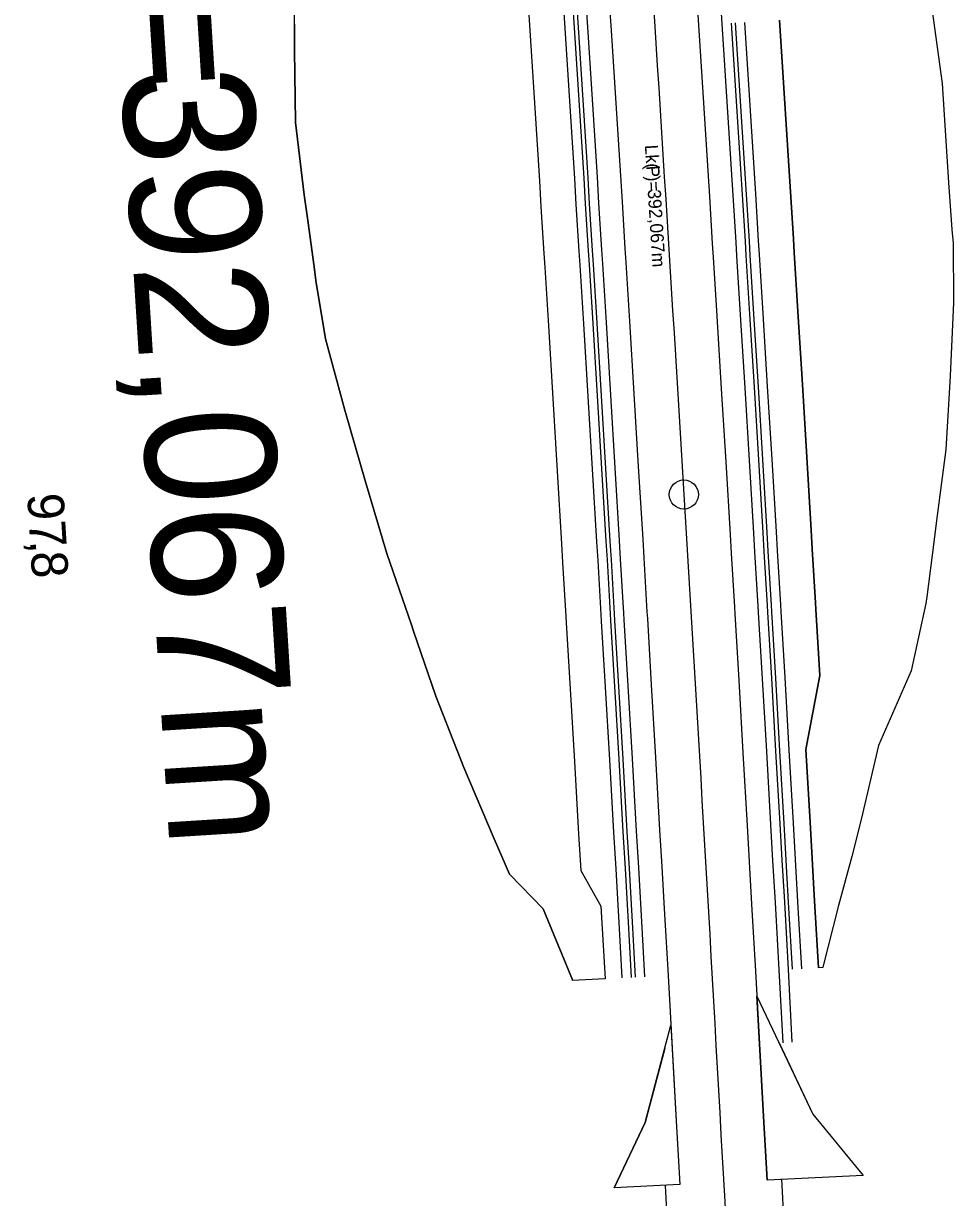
# Model space of a CAD drawing. Extents: x -678487 to -674601, y -1104811 to -1093295.
# Drawn here: x -677594.5 to -677466.8, y -1094692.9 to -1094531.8 of the extents above; entities that cross this region are included whole.
import ezdxf

# ---------------------------------------------------------------- set-up
doc = ezdxf.new("R2010")
doc.units = 0
for name, color, linetype in [('00_MiNGO', 7, 'Continuous'), ('SOxxxxxx_Koleje_param další_Popis', 7, 'Continuous'), ('SOxxxxxx_Koleje_param další_Popis10', 7, 'Continuous'), ('SOxxxxxx_Osa_bod_P', 7, 'Continuous'), ('SOxxxxxx_Staničení_Popis', 7, 'Continuous'), ('SOxxxxxx_ŽSp_hrana', 7, 'Continuous'), ('SOxxxxxx_ŽSp_násyp_hrana', 7, 'Continuous'), ('SOxxxxxx_ŽSp_násyp_plocha', 7, 'Continuous'), ('SOxxxxxx_ŽSp_odvodnění', 7, 'Continuous'), ('SOxxxxxx_ŽSp_zářez_hrana', 7, 'Continuous'), ('SOxxxxxx_ŽSp_zářez_plocha', 7, 'Continuous')]:
    doc.layers.add(name, color=color, linetype=linetype)

msp = doc.modelspace()

# ---------------------------------------------------------------- linework, layer by layer
at = {"layer": '00_MiNGO'}
for p, q in [((-677500.69, -1094794.15), (-677506.37, -1094691.3)), ((-677484.71, -1094793.27), (-677490.4, -1094690.41))]:
    msp.add_line(p, q, dxfattribs=at)
at = {"layer": 'SOxxxxxx_Osa_bod_P'}
msp.add_open_spline([(-677520.55, -1094360.39), (-677517.78, -1094392.94), (-677512.67, -1094458.09), (-677506.24, -1094555.89), (-677500.39, -1094653.74), (-677496.83, -1094718.98), (-677495.03, -1094751.61)], degree=3, dxfattribs=at)
at = {"layer": 'SOxxxxxx_Staničení_Popis'}
msp.add_line((-677503.85, -1094596.44), (-677503.85, -1094596.44), dxfattribs=at)
msp.add_circle((-677503.85, -1094596.44), 2, dxfattribs=at)
at = {"layer": 'SOxxxxxx_ŽSp_hrana'}
for p, q in [((-677514.48, -1094522.78), (-677513.83, -1094532.75)), ((-677513.83, -1094532.75), (-677513.19, -1094542.73)), ((-677513.19, -1094542.73), (-677512.56, -1094552.7)), ((-677512.56, -1094552.7), (-677512.34, -1094556.25)), ((-677512.34, -1094556.25), (-677511.94, -1094562.68)), ((-677511.94, -1094562.68), (-677511.82, -1094564.57)), ((-677511.82, -1094564.57), (-677511.32, -1094572.65)), ((-677511.32, -1094572.65), (-677510.71, -1094582.63)), ((-677510.71, -1094582.63), (-677510.1, -1094592.6)), ((-677510.1, -1094592.6), (-677509.5, -1094602.58)), ((-677509.5, -1094602.58), (-677509.35, -1094605.14)), ((-677509.35, -1094605.14), (-677508.91, -1094612.56)), ((-677508.91, -1094612.56), (-677508.86, -1094613.47)), ((-677508.86, -1094613.47), (-677508.33, -1094622.54)), ((-677508.33, -1094622.54), (-677507.74, -1094632.52)), ((-677507.74, -1094632.52), (-677507.17, -1094642.5)), ((-677507.17, -1094642.5), (-677506.88, -1094647.49)), ((-677506.88, -1094647.49), (-677506.59, -1094652.48)), ((-677506.59, -1094652.48), (-677506.5, -1094654.05)), ((-677506.5, -1094654.05), (-677506.02, -1094662.46)), ((-677506.02, -1094662.46), (-677505.46, -1094672.44)), ((-677505.46, -1094672.44), (-677504.89, -1094682.42)), ((-677504.89, -1094682.42), (-677504.4, -1094691.15))]:
    msp.add_line(p, q, dxfattribs=at)
msp.add_lwpolyline([(-677502.49, -1094522.03), (-677501.84, -1094532.02), (-677501.19, -1094542), (-677500.56, -1094551.99), (-677500.34, -1094555.55), (-677499.94, -1094561.97), (-677499.82, -1094563.87), (-677499.32, -1094571.96), (-677498.71, -1094581.95), (-677498.1, -1094591.94), (-677497.5, -1094601.92), (-677497.35, -1094604.49), (-677496.91, -1094611.91), (-677496.86, -1094612.82), (-677496.32, -1094621.9), (-677495.74, -1094631.89), (-677495.16, -1094641.87), (-677494.87, -1094646.87), (-677494.59, -1094651.86), (-677494.5, -1094653.43), (-677494.02, -1094661.85), (-677493.45, -1094671.84), (-677492.89, -1094681.83), (-677492.4, -1094690.56)], dxfattribs=at)
at = {"layer": 'SOxxxxxx_ŽSp_násyp_hrana'}
for p, q in [((-677490.78, -1094671.7), (-677486.15, -1094681.49)), ((-677506.48, -1094672.49), (-677509.15, -1094682.63)), ((-677486.15, -1094681.49), (-677479.21, -1094689.91)), ((-677509.15, -1094682.63), (-677513.42, -1094691.6))]:
    msp.add_line(p, q, dxfattribs=at)
at = {"layer": 'SOxxxxxx_ŽSp_násyp_plocha'}
for p, q in [((-677479.21, -1094689.91), (-677492.4, -1094690.56)), ((-677504.4, -1094691.15), (-677513.42, -1094691.6))]:
    msp.add_line(p, q, dxfattribs=at)
for points in [[(-677492.4, -1094690.56), (-677492.89, -1094681.83), (-677493.45, -1094671.84), (-677493.82, -1094665.28)], [(-677493.82, -1094665.28), (-677486.15, -1094681.49), (-677479.21, -1094689.91)], [(-677513.42, -1094691.6), (-677509.15, -1094682.63), (-677505.63, -1094669.3)], [(-677505.63, -1094669.3), (-677504.89, -1094682.42), (-677504.4, -1094691.15)]]:
    msp.add_lwpolyline(points, dxfattribs=at)
at = {"layer": 'SOxxxxxx_ŽSp_odvodnění'}
for p, q in [((-677519.52, -1094523.1), (-677518.87, -1094533.06)), ((-677518.97, -1094523.06), (-677518.33, -1094533.03)), ((-677497.34, -1094531.74), (-677496.7, -1094541.73)), ((-677496.8, -1094531.71), (-677496.15, -1094541.7)), ((-677518.87, -1094533.06), (-677518.23, -1094543.03)), ((-677518.33, -1094533.03), (-677517.68, -1094543)), ((-677496.7, -1094541.73), (-677496.07, -1094551.72)), ((-677496.15, -1094541.7), (-677495.52, -1094551.69)), ((-677518.23, -1094543.03), (-677517.6, -1094553)), ((-677517.68, -1094543), (-677517.05, -1094552.97)), ((-677517.6, -1094553), (-677517.38, -1094556.55)), ((-677517.05, -1094552.97), (-677516.83, -1094556.52)), ((-677496.07, -1094551.72), (-677495.85, -1094555.28)), ((-677495.52, -1094551.69), (-677495.3, -1094555.25)), ((-677495.85, -1094555.28), (-677495.44, -1094561.71)), ((-677495.3, -1094555.25), (-677494.89, -1094561.68)), ((-677517.38, -1094556.55), (-677516.98, -1094562.97)), ((-677516.83, -1094556.52), (-677516.43, -1094562.94)), ((-677495.44, -1094561.71), (-677495.33, -1094563.61)), ((-677494.89, -1094561.68), (-677494.78, -1094563.58)), ((-677516.98, -1094562.97), (-677516.86, -1094564.86)), ((-677516.43, -1094562.94), (-677516.31, -1094564.83)), ((-677495.33, -1094563.61), (-677494.82, -1094571.7)), ((-677494.78, -1094563.58), (-677494.28, -1094571.67)), ((-677516.86, -1094564.86), (-677516.36, -1094572.94)), ((-677516.31, -1094564.83), (-677515.81, -1094572.91)), ((-677494.82, -1094571.7), (-677494.21, -1094581.69)), ((-677494.28, -1094571.67), (-677493.66, -1094581.66)), ((-677516.36, -1094572.94), (-677515.75, -1094582.91)), ((-677515.81, -1094572.91), (-677515.2, -1094582.88)), ((-677494.21, -1094581.69), (-677493.61, -1094591.69)), ((-677493.66, -1094581.66), (-677493.06, -1094591.65)), ((-677515.75, -1094582.91), (-677515.14, -1094592.89)), ((-677515.2, -1094582.88), (-677514.6, -1094592.85)), ((-677493.61, -1094591.69), (-677493.01, -1094601.68)), ((-677493.06, -1094591.65), (-677492.46, -1094601.65)), ((-677515.14, -1094592.89), (-677514.55, -1094602.86)), ((-677514.6, -1094592.85), (-677514, -1094602.83)), ((-677514.55, -1094602.86), (-677514.39, -1094605.42)), ((-677514, -1094602.83), (-677513.85, -1094605.39)), ((-677493.01, -1094601.68), (-677492.86, -1094604.24)), ((-677492.46, -1094601.65), (-677492.31, -1094604.21)), ((-677492.86, -1094604.24), (-677492.42, -1094611.67)), ((-677492.31, -1094604.21), (-677491.87, -1094611.64)), ((-677514.39, -1094605.42), (-677513.95, -1094612.83)), ((-677513.85, -1094605.39), (-677513.41, -1094612.8)), ((-677492.42, -1094611.67), (-677492.36, -1094612.57)), ((-677492.36, -1094612.57), (-677491.83, -1094621.66)), ((-677491.87, -1094611.64), (-677491.81, -1094612.54)), ((-677491.81, -1094612.54), (-677491.28, -1094621.63)), ((-677513.95, -1094612.83), (-677513.9, -1094613.74)), ((-677513.9, -1094613.74), (-677513.37, -1094622.81)), ((-677513.41, -1094612.8), (-677513.35, -1094613.71)), ((-677513.35, -1094613.71), (-677512.82, -1094622.78)), ((-677491.83, -1094621.66), (-677491.25, -1094631.65)), ((-677491.28, -1094621.63), (-677490.7, -1094631.62)), ((-677513.37, -1094622.81), (-677512.79, -1094632.78)), ((-677512.82, -1094622.78), (-677512.24, -1094632.76)), ((-677491.25, -1094631.65), (-677490.67, -1094641.64)), ((-677490.7, -1094631.62), (-677490.12, -1094641.61)), ((-677512.79, -1094632.78), (-677512.21, -1094642.76)), ((-677512.24, -1094632.76), (-677511.66, -1094642.73)), ((-677490.67, -1094641.64), (-677490.38, -1094646.64)), ((-677490.12, -1094641.61), (-677489.83, -1094646.61)), ((-677512.21, -1094642.76), (-677511.92, -1094647.75)), ((-677511.66, -1094642.73), (-677511.37, -1094647.72)), ((-677511.92, -1094647.75), (-677511.64, -1094652.74)), ((-677511.37, -1094647.72), (-677511.09, -1094652.71)), ((-677490.38, -1094646.64), (-677490.09, -1094651.63)), ((-677489.83, -1094646.61), (-677489.55, -1094651.6)), ((-677511.64, -1094652.74), (-677511.55, -1094654.31)), ((-677511.09, -1094652.71), (-677511, -1094654.28)), ((-677490.09, -1094651.63), (-677490, -1094653.2)), ((-677489.55, -1094651.6), (-677489.46, -1094653.18)), ((-677511.55, -1094654.31), (-677511.07, -1094662.72)), ((-677511, -1094654.28), (-677510.52, -1094662.69)), ((-677490, -1094653.2), (-677489.52, -1094661.62)), ((-677489.46, -1094653.18), (-677488.98, -1094661.59)), ((-677489.52, -1094661.62), (-677489.04, -1094671.62))]:
    msp.add_line(p, q, dxfattribs=at)
at = {"layer": 'SOxxxxxx_ŽSp_zářez_hrana'}
for p, q in [((-677499.27, -1094521.83), (-677498.62, -1094531.82)), ((-677517.7, -1094522.98), (-677517.05, -1094532.95)), ((-677557.37, -1094525.46), (-677557.31, -1094535.42)), ((-677469.75, -1094530.04), (-677468.4, -1094540.02)), ((-677498.62, -1094531.82), (-677497.98, -1094541.81)), ((-677495.52, -1094531.63), (-677494.88, -1094541.62)), ((-677490.71, -1094531.33), (-677490.06, -1094541.33)), ((-677517.05, -1094532.95), (-677516.41, -1094542.92)), ((-677557.31, -1094535.42), (-677557.16, -1094545.38)), ((-677468.4, -1094540.02), (-677467.75, -1094550.04)), ((-677497.98, -1094541.81), (-677497.35, -1094551.8)), ((-677494.88, -1094541.62), (-677494.24, -1094551.61)), ((-677490.06, -1094541.33), (-677489.43, -1094551.33)), ((-677516.41, -1094542.92), (-677515.77, -1094552.89)), ((-677557.16, -1094545.38), (-677555.97, -1094555.28)), ((-677489.43, -1094551.33), (-677489.21, -1094554.89)), ((-677467.75, -1094550.04), (-677467.52, -1094553.61)), ((-677515.77, -1094552.89), (-677515.55, -1094556.44)), ((-677497.35, -1094551.8), (-677497.12, -1094555.36)), ((-677494.24, -1094551.61), (-677494.02, -1094555.17)), ((-677467.52, -1094553.61), (-677467.06, -1094560.05)), ((-677555.97, -1094555.28), (-677555.49, -1094558.8)), ((-677497.12, -1094555.36), (-677496.72, -1094561.79)), ((-677494.02, -1094555.17), (-677493.62, -1094561.61)), ((-677489.21, -1094554.89), (-677488.8, -1094561.32)), ((-677515.55, -1094556.44), (-677515.15, -1094562.86)), ((-677555.49, -1094558.8), (-677554.62, -1094565.17)), ((-677467.06, -1094560.05), (-677466.88, -1094561.95)), ((-677496.72, -1094561.79), (-677496.6, -1094563.68)), ((-677493.62, -1094561.61), (-677493.5, -1094563.5)), ((-677488.8, -1094561.32), (-677488.69, -1094563.22)), ((-677466.88, -1094561.95), (-677466.82, -1094570.09)), ((-677515.15, -1094562.86), (-677515.03, -1094564.76)), ((-677496.6, -1094563.68), (-677496.1, -1094571.78)), ((-677493.5, -1094563.5), (-677493, -1094571.6)), ((-677488.69, -1094563.22), (-677488.19, -1094571.32)), ((-677554.62, -1094565.17), (-677554.36, -1094567.05)), ((-677515.03, -1094564.76), (-677514.53, -1094572.84)), ((-677554.36, -1094567.05), (-677553.05, -1094575.05)), ((-677466.82, -1094570.09), (-677467.26, -1094580.17)), ((-677496.1, -1094571.78), (-677495.49, -1094581.77)), ((-677493, -1094571.6), (-677492.39, -1094581.59)), ((-677488.19, -1094571.32), (-677487.57, -1094581.32)), ((-677514.53, -1094572.84), (-677513.92, -1094582.81)), ((-677553.05, -1094575.05), (-677550.38, -1094584.87)), ((-677467.26, -1094580.17), (-677467.87, -1094590.25)), ((-677495.49, -1094581.77), (-677494.89, -1094591.76)), ((-677492.39, -1094581.59), (-677491.78, -1094591.58)), ((-677487.57, -1094581.32), (-677486.97, -1094591.32)), ((-677513.92, -1094582.81), (-677513.32, -1094592.78)), ((-677550.38, -1094584.87), (-677547.58, -1094594.69)), ((-677494.89, -1094591.76), (-677494.29, -1094601.75)), ((-677491.78, -1094591.58), (-677491.18, -1094601.58)), ((-677486.97, -1094591.32), (-677486.37, -1094601.31)), ((-677467.87, -1094590.25), (-677469.19, -1094600.37)), ((-677513.32, -1094592.78), (-677512.72, -1094602.76)), ((-677547.58, -1094594.69), (-677544.64, -1094604.51)), ((-677486.37, -1094601.31), (-677486.22, -1094603.88)), ((-677469.19, -1094600.37), (-677469.52, -1094602.97)), ((-677512.72, -1094602.76), (-677512.57, -1094605.32)), ((-677494.29, -1094601.75), (-677494.13, -1094604.31)), ((-677491.18, -1094601.58), (-677491.03, -1094604.14)), ((-677469.52, -1094602.97), (-677470.5, -1094610.48)), ((-677544.64, -1094604.51), (-677543.77, -1094607.03)), ((-677494.13, -1094604.31), (-677493.69, -1094611.74)), ((-677491.03, -1094604.14), (-677490.59, -1094611.57)), ((-677486.22, -1094603.88), (-677485.78, -1094611.31)), ((-677512.57, -1094605.32), (-677512.13, -1094612.73)), ((-677543.77, -1094607.03), (-677541.26, -1094614.31)), ((-677470.5, -1094610.48), (-677470.62, -1094611.4)), ((-677512.13, -1094612.73), (-677512.07, -1094613.64)), ((-677493.69, -1094611.74), (-677493.64, -1094612.64)), ((-677493.64, -1094612.64), (-677493.11, -1094621.73)), ((-677490.59, -1094611.57), (-677490.54, -1094612.48)), ((-677490.54, -1094612.48), (-677490, -1094621.56)), ((-677485.78, -1094611.31), (-677485.72, -1094612.22)), ((-677485.72, -1094612.22), (-677485.19, -1094621.3)), ((-677470.62, -1094611.4), (-677472.65, -1094620.64)), ((-677541.26, -1094614.31), (-677540.95, -1094615.2)), ((-677512.07, -1094613.64), (-677511.54, -1094622.71)), ((-677540.95, -1094615.2), (-677537.92, -1094624.12)), ((-677472.65, -1094620.64), (-677477.12, -1094630.91)), ((-677493.11, -1094621.73), (-677492.52, -1094631.72)), ((-677490, -1094621.56), (-677489.42, -1094631.55)), ((-677485.19, -1094621.3), (-677487.1, -1094631.43)), ((-677511.54, -1094622.71), (-677510.96, -1094632.69)), ((-677537.92, -1094624.12), (-677534.05, -1094633.9)), ((-677492.52, -1094631.72), (-677491.95, -1094641.71)), ((-677489.42, -1094631.55), (-677488.84, -1094641.55)), ((-677487.1, -1094631.43), (-677486.52, -1094641.43)), ((-677477.12, -1094630.91), (-677479.48, -1094641.06)), ((-677510.96, -1094632.69), (-677510.38, -1094642.67)), ((-677534.05, -1094633.9), (-677529.89, -1094643.68)), ((-677491.95, -1094641.71), (-677491.66, -1094646.7)), ((-677488.84, -1094641.55), (-677488.55, -1094646.54)), ((-677486.52, -1094641.43), (-677486.24, -1094646.42)), ((-677479.48, -1094641.06), (-677480.79, -1094646.14)), ((-677510.38, -1094642.67), (-677510.09, -1094647.65)), ((-677529.89, -1094643.68), (-677527.78, -1094648.57)), ((-677488.55, -1094646.54), (-677488.27, -1094651.54)), ((-677486.24, -1094646.42), (-677485.95, -1094651.42)), ((-677480.79, -1094646.14), (-677482.63, -1094652.83)), ((-677510.09, -1094647.65), (-677509.81, -1094652.64)), ((-677491.66, -1094646.7), (-677491.37, -1094651.7)), ((-677527.78, -1094648.57), (-677523.18, -1094653.33)), ((-677485.95, -1094651.42), (-677485.86, -1094652.99)), ((-677509.81, -1094652.64), (-677509.72, -1094654.21)), ((-677491.37, -1094651.7), (-677491.28, -1094653.27)), ((-677488.27, -1094651.54), (-677488.18, -1094653.11)), ((-677485.86, -1094652.99), (-677485.38, -1094661.41)), ((-677482.63, -1094652.83), (-677484.76, -1094661.3)), ((-677523.18, -1094653.33), (-677522.52, -1094654.87)), ((-677509.72, -1094654.21), (-677509.24, -1094662.62)), ((-677491.28, -1094653.27), (-677490.8, -1094661.69)), ((-677488.18, -1094653.11), (-677487.7, -1094661.53)), ((-677522.52, -1094654.87), (-677519.16, -1094663.04)), ((-677490.8, -1094661.69), (-677490.24, -1094671.68)), ((-677484.76, -1094661.3), (-677484.77, -1094661.38)), ((-677519.16, -1094663.04), (-677519.13, -1094663.13))]:
    msp.add_line(p, q, dxfattribs=at)
for points in [[(-677525.61, -1094523.48), (-677524.96, -1094533.44), (-677524.32, -1094543.4), (-677523.69, -1094553.36), (-677523.47, -1094556.91), (-677523.07, -1094563.33), (-677522.95, -1094565.22), (-677522.45, -1094573.29), (-677521.84, -1094583.26), (-677521.24, -1094593.22), (-677520.64, -1094603.19), (-677520.49, -1094605.75), (-677520.05, -1094613.16), (-677519.99, -1094614.07), (-677519.46, -1094623.13), (-677518.88, -1094633.1), (-677518.3, -1094643.08), (-677518.01, -1094648.06), (-677515.23, -1094652.92), (-677515.14, -1094654.49), (-677514.66, -1094662.9)], [(-677520.8, -1094523.18), (-677520.15, -1094533.14), (-677519.51, -1094543.11), (-677518.88, -1094553.08), (-677518.66, -1094556.63), (-677518.25, -1094563.04), (-677518.14, -1094564.94), (-677517.64, -1094573.01), (-677517.03, -1094582.98), (-677516.42, -1094592.96), (-677515.83, -1094602.93), (-677515.67, -1094605.49), (-677515.23, -1094612.9), (-677515.18, -1094613.81), (-677514.65, -1094622.88), (-677514.06, -1094632.85), (-677513.49, -1094642.83), (-677513.2, -1094647.82), (-677512.91, -1094652.8), (-677512.82, -1094654.37), (-677512.35, -1094662.78)]]:
    msp.add_lwpolyline(points, dxfattribs=at)
at = {"layer": 'SOxxxxxx_ŽSp_zářez_plocha'}
for p, q in [((-677484.77, -1094661.38), (-677485.38, -1094661.41)), ((-677514.66, -1094662.9), (-677519.13, -1094663.13))]:
    msp.add_line(p, q, dxfattribs=at)
for points in [[(-677525.61, -1094523.48), (-677524.96, -1094533.44), (-677524.32, -1094543.4), (-677523.69, -1094553.36), (-677523.47, -1094556.91), (-677523.07, -1094563.33), (-677522.95, -1094565.22), (-677522.45, -1094573.29), (-677521.84, -1094583.26), (-677521.24, -1094593.22), (-677520.64, -1094603.19), (-677520.49, -1094605.75), (-677520.05, -1094613.16), (-677519.99, -1094614.07), (-677519.46, -1094623.13), (-677518.88, -1094633.1), (-677518.3, -1094643.08), (-677518.01, -1094648.06), (-677515.23, -1094652.92), (-677515.14, -1094654.49), (-677514.66, -1094662.9)], [(-677519.13, -1094663.13), (-677519.16, -1094663.04), (-677522.52, -1094654.87), (-677523.18, -1094653.33), (-677527.78, -1094648.57), (-677529.89, -1094643.68), (-677534.05, -1094633.9), (-677537.92, -1094624.12), (-677540.95, -1094615.2), (-677541.26, -1094614.31), (-677543.77, -1094607.03), (-677544.64, -1094604.51), (-677547.58, -1094594.69), (-677550.38, -1094584.87), (-677553.05, -1094575.05), (-677554.36, -1094567.05), (-677554.62, -1094565.17), (-677555.49, -1094558.8), (-677555.97, -1094555.28), (-677557.16, -1094545.38), (-677557.31, -1094535.42), (-677557.37, -1094525.46)], [(-677469.75, -1094530.04), (-677468.4, -1094540.02), (-677467.75, -1094550.04), (-677467.52, -1094553.61), (-677467.06, -1094560.05), (-677466.88, -1094561.95), (-677466.82, -1094570.09), (-677467.26, -1094580.17), (-677467.87, -1094590.25), (-677469.19, -1094600.37), (-677469.52, -1094602.97), (-677470.5, -1094610.48), (-677470.62, -1094611.4), (-677472.65, -1094620.64), (-677477.12, -1094630.91), (-677479.48, -1094641.06), (-677480.79, -1094646.14), (-677482.63, -1094652.83), (-677484.76, -1094661.3), (-677484.77, -1094661.38)], [(-677485.38, -1094661.41), (-677485.86, -1094652.99), (-677485.95, -1094651.42), (-677486.24, -1094646.42), (-677486.52, -1094641.43), (-677487.1, -1094631.43), (-677485.19, -1094621.3), (-677485.72, -1094612.22), (-677485.78, -1094611.31), (-677486.22, -1094603.88), (-677486.37, -1094601.31), (-677486.97, -1094591.32), (-677487.57, -1094581.32), (-677488.19, -1094571.32), (-677488.69, -1094563.22), (-677488.8, -1094561.32), (-677489.21, -1094554.89), (-677489.43, -1094551.33), (-677490.06, -1094541.33), (-677490.71, -1094531.33)]]:
    msp.add_lwpolyline(points, dxfattribs=at)

# ---------------------------------------------------------------- texts
at = {"layer": 'SOxxxxxx_Koleje_param další_Popis'}
for s, p in [('Lk(', (-677509.21, -1094548.48)), ('P', (-677509.03, -1094551.34)), (')=', (-677508.94, -1094552.71)), ('392,067m', (-677508.82, -1094554.6))]:
    msp.add_text(s, height=1.8, rotation=273.5909, dxfattribs=at).set_placement(p)
at = {"layer": 'SOxxxxxx_Koleje_param další_Popis10'}
for s, p in [(')=', (-677582.34, -1094519.37)), ('392,067m', (-677581.15, -1094538.25))]:
    msp.add_text(s, height=18, rotation=273.5909, dxfattribs=at).set_placement(p)
at = {"layer": 'SOxxxxxx_Staničení_Popis'}
for s, p in [('97', (-677594.02, -1094596.39)), (',', (-677593.63, -1094602.75)), ('8', (-677593.54, -1094604.34))]:
    msp.add_text(s, height=5, rotation=273.433, dxfattribs=at).set_placement(p)

doc.saveas('drawing.dxf')
